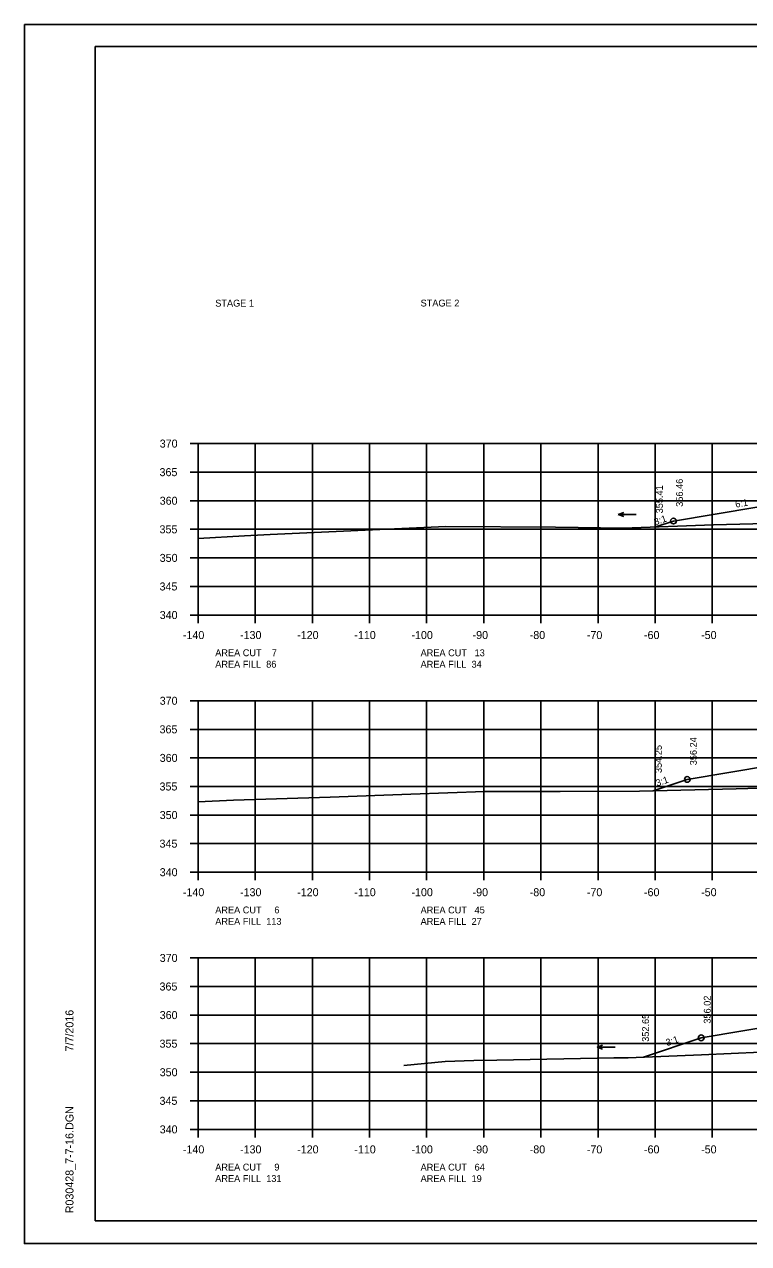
# Model space of a CAD drawing. Extents: x 1374859 to 1376773, y 382242 to 389804.
# Drawn here: x 1375964.2 to 1376090.9, y 382668.4 to 382881.8 of the extents above; entities that cross this region are included whole.
import ezdxf

# ---------------------------------------------------------------- set-up
doc = ezdxf.new("R2010")
doc.units = 0
for name, color, linetype in [('R_Axis', 7, 'Continuous'), ('R_Axis Annot', 7, 'Continuous'), ('R_Border', 7, 'Continuous'), ('R_Exist Surface', 7, 'Continuous'), ('R_Fin Surface', 7, 'Continuous'), ('R_Grid', 7, 'Continuous'), ('R_No Plot', 7, 'Continuous'), ('R_Water Annot', 7, 'Continuous'), ('R_Xsect Elev', 7, 'Continuous'), ('R_Xsect Slope', 7, 'Continuous')]:
    doc.layers.add(name, color=color, linetype=linetype)

msp = doc.modelspace()

# ---------------------------------------------------------------- linework, layer by layer
at = {"layer": 'R_Axis'}
for p, q in [((1375993.17, 382808.4), (1375994.57, 382808.4)), ((1375994.57, 382778.4), (1375994.57, 382808.4)), ((1375993.17, 382803.4), (1375994.57, 382803.4)), ((1375993.17, 382798.4), (1375994.57, 382798.4)), ((1375993.17, 382793.4), (1375994.57, 382793.4)), ((1375993.17, 382788.4), (1375994.57, 382788.4)), ((1375993.17, 382783.4), (1375994.57, 382783.4)), ((1375993.17, 382778.4), (1375994.57, 382778.4)), ((1375994.57, 382778.4), (1376274.57, 382778.4)), ((1375994.57, 382777), (1375994.57, 382778.4)), ((1376004.57, 382777), (1376004.57, 382778.4)), ((1376014.57, 382777), (1376014.57, 382778.4)), ((1376024.57, 382777), (1376024.57, 382778.4)), ((1376034.57, 382777), (1376034.57, 382778.4)), ((1376044.57, 382777), (1376044.57, 382778.4)), ((1376054.57, 382777), (1376054.57, 382778.4)), ((1376064.57, 382777), (1376064.57, 382778.4)), ((1376074.57, 382777), (1376074.57, 382778.4)), ((1376084.57, 382777), (1376084.57, 382778.4)), ((1375993.17, 382763.4), (1375994.57, 382763.4)), ((1375994.57, 382733.4), (1375994.57, 382763.4)), ((1375993.17, 382758.4), (1375994.57, 382758.4)), ((1375993.17, 382753.4), (1375994.57, 382753.4)), ((1375993.17, 382748.4), (1375994.57, 382748.4)), ((1375993.17, 382743.4), (1375994.57, 382743.4)), ((1375993.17, 382738.4), (1375994.57, 382738.4)), ((1375993.17, 382733.4), (1375994.57, 382733.4)), ((1375994.57, 382733.4), (1376274.57, 382733.4)), ((1375994.57, 382732), (1375994.57, 382733.4)), ((1376004.57, 382732), (1376004.57, 382733.4)), ((1376014.57, 382732), (1376014.57, 382733.4)), ((1376024.57, 382732), (1376024.57, 382733.4)), ((1376034.57, 382732), (1376034.57, 382733.4)), ((1376044.57, 382732), (1376044.57, 382733.4)), ((1376054.57, 382732), (1376054.57, 382733.4)), ((1376064.57, 382732), (1376064.57, 382733.4)), ((1376074.57, 382732), (1376074.57, 382733.4)), ((1376084.57, 382732), (1376084.57, 382733.4)), ((1375993.17, 382718.4), (1375994.57, 382718.4)), ((1375994.57, 382688.4), (1375994.57, 382718.4)), ((1375993.17, 382713.4), (1375994.57, 382713.4)), ((1375993.17, 382708.4), (1375994.57, 382708.4)), ((1375993.17, 382703.4), (1375994.57, 382703.4)), ((1375993.17, 382698.4), (1375994.57, 382698.4)), ((1375993.17, 382693.4), (1375994.57, 382693.4)), ((1375993.17, 382688.4), (1375994.57, 382688.4)), ((1375994.57, 382688.4), (1376274.57, 382688.4)), ((1375994.57, 382687), (1375994.57, 382688.4)), ((1376004.57, 382687), (1376004.57, 382688.4)), ((1376014.57, 382687), (1376014.57, 382688.4)), ((1376024.57, 382687), (1376024.57, 382688.4)), ((1376034.57, 382687), (1376034.57, 382688.4)), ((1376044.57, 382687), (1376044.57, 382688.4)), ((1376054.57, 382687), (1376054.57, 382688.4)), ((1376064.57, 382687), (1376064.57, 382688.4)), ((1376074.57, 382687), (1376074.57, 382688.4)), ((1376084.57, 382687), (1376084.57, 382688.4))]:
    msp.add_line(p, q, dxfattribs=at)
at = {"layer": 'R_Border'}
for p, q in [((1375976.57, 382877.86), (1376292.75, 382877.86)), ((1375976.57, 382672.4), (1375976.57, 382877.86)), ((1375976.57, 382672.4), (1375976.57, 382672.4)), ((1376292.75, 382672.4), (1375976.57, 382672.4))]:
    msp.add_line(p, q, dxfattribs=at)
at = {"layer": 'R_Exist Surface'}
for points in [[(1375994.57, 382791.78), (1376002.7, 382792.25), (1376006.06, 382792.45), (1376007.18, 382792.51), (1376037.94, 382793.88), (1376057.12, 382793.78), (1376068.99, 382793.61), (1376084.76, 382794.17), (1376098.55, 382794.54)], [(1375994.57, 382745.73), (1376000.76, 382746.01), (1376017.69, 382746.53), (1376031.83, 382747.06), (1376044.77, 382747.5), (1376057.94, 382747.51), (1376071.84, 382747.59), (1376088.75, 382747.98), (1376094.84, 382748.17)], [(1376030.56, 382699.6), (1376037.8, 382700.3), (1376042.84, 382700.44), (1376046.83, 382700.52), (1376067.33, 382700.92), (1376069.83, 382700.94), (1376082.69, 382701.45), (1376098.27, 382702.12)]]:
    msp.add_lwpolyline(points, dxfattribs=at)
at = {"layer": 'R_Fin Surface'}
for points in [[(1376074.62, 382793.81), (1376077.76, 382794.85), (1376092.33, 382797.28), (1376099.76, 382798.52), (1376107.76, 382798.84), (1376134.59, 382799.38), (1376161.17, 382798.85), (1376169.17, 382798.53), (1376176.6, 382797.29), (1376191.17, 382794.86), (1376195.66, 382793.36), (1376200.02, 382794.81)], [(1376074.21, 382747.64), (1376080.19, 382749.63), (1376094.76, 382752.06), (1376102.19, 382753.3), (1376110.19, 382753.62), (1376134.59, 382754.11), (1376156.31, 382753.67), (1376164.31, 382753.35), (1376171.74, 382752.12), (1376186.31, 382749.69), (1376196.71, 382746.22), (1376207.62, 382749.85)], [(1376072.5, 382701.05), (1376082.62, 382704.42), (1376097.19, 382706.85), (1376104.62, 382708.09), (1376112.62, 382708.41), (1376134.59, 382708.84), (1376151.45, 382708.51), (1376159.45, 382708.19), (1376166.88, 382706.95), (1376181.45, 382704.52), (1376197.78, 382699.08), (1376211.26, 382703.57)]]:
    msp.add_lwpolyline(points, dxfattribs=at)
at = {"layer": 'R_Grid'}
for p, q in [((1375994.57, 382808.4), (1376274.57, 382808.4)), ((1375994.57, 382778.4), (1375994.57, 382808.4)), ((1376004.57, 382778.4), (1376004.57, 382808.4)), ((1376014.57, 382778.4), (1376014.57, 382808.4)), ((1376024.57, 382778.4), (1376024.57, 382808.4)), ((1376034.57, 382778.4), (1376034.57, 382808.4)), ((1376044.57, 382778.4), (1376044.57, 382808.4)), ((1376054.57, 382778.4), (1376054.57, 382808.4)), ((1376064.57, 382778.4), (1376064.57, 382808.4)), ((1376074.57, 382778.4), (1376074.57, 382808.4)), ((1376084.57, 382778.4), (1376084.57, 382808.4)), ((1375994.57, 382803.4), (1376274.57, 382803.4)), ((1375994.57, 382798.4), (1376274.57, 382798.4)), ((1375994.57, 382793.4), (1376274.57, 382793.4)), ((1375994.57, 382788.4), (1376274.57, 382788.4)), ((1375994.57, 382783.4), (1376274.57, 382783.4)), ((1375994.57, 382778.4), (1376274.57, 382778.4)), ((1375994.57, 382763.4), (1376274.57, 382763.4)), ((1375994.57, 382733.4), (1375994.57, 382763.4)), ((1376004.57, 382733.4), (1376004.57, 382763.4)), ((1376014.57, 382733.4), (1376014.57, 382763.4)), ((1376024.57, 382733.4), (1376024.57, 382763.4)), ((1376034.57, 382733.4), (1376034.57, 382763.4)), ((1376044.57, 382733.4), (1376044.57, 382763.4)), ((1376054.57, 382733.4), (1376054.57, 382763.4)), ((1376064.57, 382733.4), (1376064.57, 382763.4)), ((1376074.57, 382733.4), (1376074.57, 382763.4)), ((1376084.57, 382733.4), (1376084.57, 382763.4)), ((1375994.57, 382758.4), (1376274.57, 382758.4)), ((1375994.57, 382753.4), (1376274.57, 382753.4)), ((1375994.57, 382748.4), (1376274.57, 382748.4)), ((1375994.57, 382743.4), (1376274.57, 382743.4)), ((1375994.57, 382738.4), (1376274.57, 382738.4)), ((1375994.57, 382733.4), (1376274.57, 382733.4)), ((1375994.57, 382718.4), (1376274.57, 382718.4)), ((1375994.57, 382688.4), (1375994.57, 382718.4)), ((1376004.57, 382688.4), (1376004.57, 382718.4)), ((1376014.57, 382688.4), (1376014.57, 382718.4)), ((1376024.57, 382688.4), (1376024.57, 382718.4)), ((1376034.57, 382688.4), (1376034.57, 382718.4)), ((1376044.57, 382688.4), (1376044.57, 382718.4)), ((1376054.57, 382688.4), (1376054.57, 382718.4)), ((1376064.57, 382688.4), (1376064.57, 382718.4)), ((1376074.57, 382688.4), (1376074.57, 382718.4)), ((1376084.57, 382688.4), (1376084.57, 382718.4)), ((1375994.57, 382713.4), (1376274.57, 382713.4)), ((1375994.57, 382708.4), (1376274.57, 382708.4)), ((1375994.57, 382703.4), (1376274.57, 382703.4)), ((1375994.57, 382698.4), (1376274.57, 382698.4)), ((1375994.57, 382693.4), (1376274.57, 382693.4)), ((1375994.57, 382688.4), (1376274.57, 382688.4))]:
    msp.add_line(p, q, dxfattribs=at)
at = {"layer": 'R_No Plot'}
for p, q in [((1375964.17, 382881.75), (1376297.5, 382881.75)), ((1375964.17, 382668.42), (1376297.5, 382668.42))]:
    msp.add_line(p, q, dxfattribs=at)
for points in [[(1375964.16, 382881.75), (1376297.5, 382881.75), (1376297.5, 382668.41), (1375964.16, 382668.41)], [(1376210.49, 382877.86), (1376210.49, 382867.98), (1376246.22, 382867.98), (1376246.22, 382865.06), (1376269.42, 382865.06), (1376269.42, 382840.72), (1376292.75, 382840.72), (1376292.75, 382672.4), (1375976.57, 382672.4), (1375976.57, 382877.86)]]:
    msp.add_lwpolyline(points, close=True, dxfattribs=at)
for centre in [(1376077.76, 382794.85), (1376080.19, 382749.63), (1376082.62, 382704.42)]:
    msp.add_circle(centre, 0.5, dxfattribs=at)
at = {"layer": 'R_Water Annot'}
for p, q in [((1376068.11, 382796), (1376069.07, 382796.35)), ((1376071.25, 382796), (1376068.11, 382796)), ((1376068.11, 382796), (1376069.07, 382795.65)), ((1376064.41, 382702.79), (1376065.37, 382703.14)), ((1376067.55, 382702.79), (1376064.41, 382702.79)), ((1376064.41, 382702.79), (1376065.37, 382702.44))]:
    msp.add_line(p, q, dxfattribs=at)

# ---------------------------------------------------------------- texts
at = {"layer": 'R_Axis Annot'}
for s, p in [('STAGE 1', (1375997.57, 382832.37)), ('STAGE 2', (1376033.51, 382832.39))]:
    msp.add_text(s, height=1.2, rotation=360, dxfattribs=at).set_placement(p)
for s, height, p in [('370', 1.4, (1375987.85, 382807.7)), ('365', 1.4, (1375987.82, 382802.7)), ('360', 1.4, (1375987.85, 382797.7)), ('355', 1.4, (1375987.82, 382792.7)), ('350', 1.4, (1375987.85, 382787.7)), ('345', 1.4, (1375987.82, 382782.7)), ('340', 1.4, (1375987.85, 382777.7)), ('-140', 1.4, (1375991.91, 382774.2)), ('-130', 1.4, (1376001.91, 382774.2)), ('-120', 1.4, (1376011.91, 382774.2)), ('-110', 1.4, (1376021.91, 382774.2)), ('-100', 1.4, (1376031.91, 382774.2)), ('-90', 1.4, (1376042.61, 382774.2)), ('-80', 1.4, (1376052.61, 382774.2)), ('-70', 1.4, (1376062.61, 382774.2)), ('-60', 1.4, (1376072.61, 382774.2)), ('-50', 1.4, (1376082.61, 382774.2)), ('AREA CUT    7', 1.2, (1375997.57, 382771.2)), ('AREA FILL  86', 1.2, (1375997.57, 382769.2)), ('AREA CUT   13', 1.2, (1376033.51, 382771.19)), ('AREA FILL  34', 1.2, (1376033.51, 382769.19)), ('370', 1.4, (1375987.85, 382762.7)), ('365', 1.4, (1375987.82, 382757.7)), ('360', 1.4, (1375987.85, 382752.7)), ('355', 1.4, (1375987.82, 382747.7)), ('350', 1.4, (1375987.85, 382742.7)), ('345', 1.4, (1375987.82, 382737.7)), ('340', 1.4, (1375987.85, 382732.7)), ('-140', 1.4, (1375991.91, 382729.2)), ('-130', 1.4, (1376001.91, 382729.2)), ('-120', 1.4, (1376011.91, 382729.2)), ('-110', 1.4, (1376021.91, 382729.2)), ('-100', 1.4, (1376031.91, 382729.2)), ('-90', 1.4, (1376042.61, 382729.2)), ('-80', 1.4, (1376052.61, 382729.2)), ('-70', 1.4, (1376062.61, 382729.2)), ('-60', 1.4, (1376072.61, 382729.2)), ('-50', 1.4, (1376082.61, 382729.2)), ('AREA CUT     6', 1.2, (1375997.57, 382726.2)), ('AREA CUT   45', 1.2, (1376033.51, 382726.19)), ('AREA FILL  113', 1.2, (1375997.57, 382724.2)), ('AREA FILL  27', 1.2, (1376033.51, 382724.19)), ('370', 1.4, (1375987.85, 382717.7)), ('365', 1.4, (1375987.82, 382712.7)), ('360', 1.4, (1375987.85, 382707.7)), ('355', 1.4, (1375987.82, 382702.7)), ('350', 1.4, (1375987.85, 382697.7)), ('345', 1.4, (1375987.82, 382692.7)), ('340', 1.4, (1375987.85, 382687.7)), ('-140', 1.4, (1375991.91, 382684.2)), ('-130', 1.4, (1376001.91, 382684.2)), ('-120', 1.4, (1376011.91, 382684.2)), ('-110', 1.4, (1376021.91, 382684.2)), ('-100', 1.4, (1376031.91, 382684.2)), ('-90', 1.4, (1376042.61, 382684.2)), ('-80', 1.4, (1376052.61, 382684.2)), ('-70', 1.4, (1376062.61, 382684.2)), ('-60', 1.4, (1376072.61, 382684.2)), ('-50', 1.4, (1376082.61, 382684.2)), ('AREA CUT     9', 1.2, (1375997.57, 382681.2)), ('AREA CUT   64', 1.2, (1376033.51, 382681.19)), ('AREA FILL  131', 1.2, (1375997.57, 382679.2)), ('AREA FILL  19', 1.2, (1376033.51, 382679.19))]:
    msp.add_text(s, height=height, dxfattribs=at).set_placement(p)
at = {"layer": 'R_Border'}
for s, p in [('7/7/2016', (1375972.76, 382702.04)), ('R030428_7-7-16.DGN', (1375972.76, 382673.72))]:
    msp.add_text(s, height=1.4, rotation=90, dxfattribs=at).set_placement(p)
at = {"layer": 'R_Xsect Elev'}
for s, p in [('355.41', (1376075.91, 382796.19)), ('356.46', (1376079.42, 382797.34)), ('354.25', (1376075.73, 382750.75)), ('356.24', (1376081.85, 382752.11)), ('356.02', (1376084.28, 382706.9)), ('352.65', (1376073.48, 382703.72))]:
    msp.add_text(s, height=1.2, rotation=90, dxfattribs=at).set_placement(p)
at = {"layer": 'R_Xsect Slope'}
for s, rotation, p in [('6:1', 9.4642, (1376088.68, 382797.18)), ('3:1', 18.4349, (1376074.58, 382794.09)), ('3:1', 18.4349, (1376074.89, 382748.39)), ('3:1', 18.4349, (1376076.65, 382702.96))]:
    msp.add_text(s, height=1.2, rotation=rotation, dxfattribs=at).set_placement(p)

doc.saveas('drawing.dxf')
